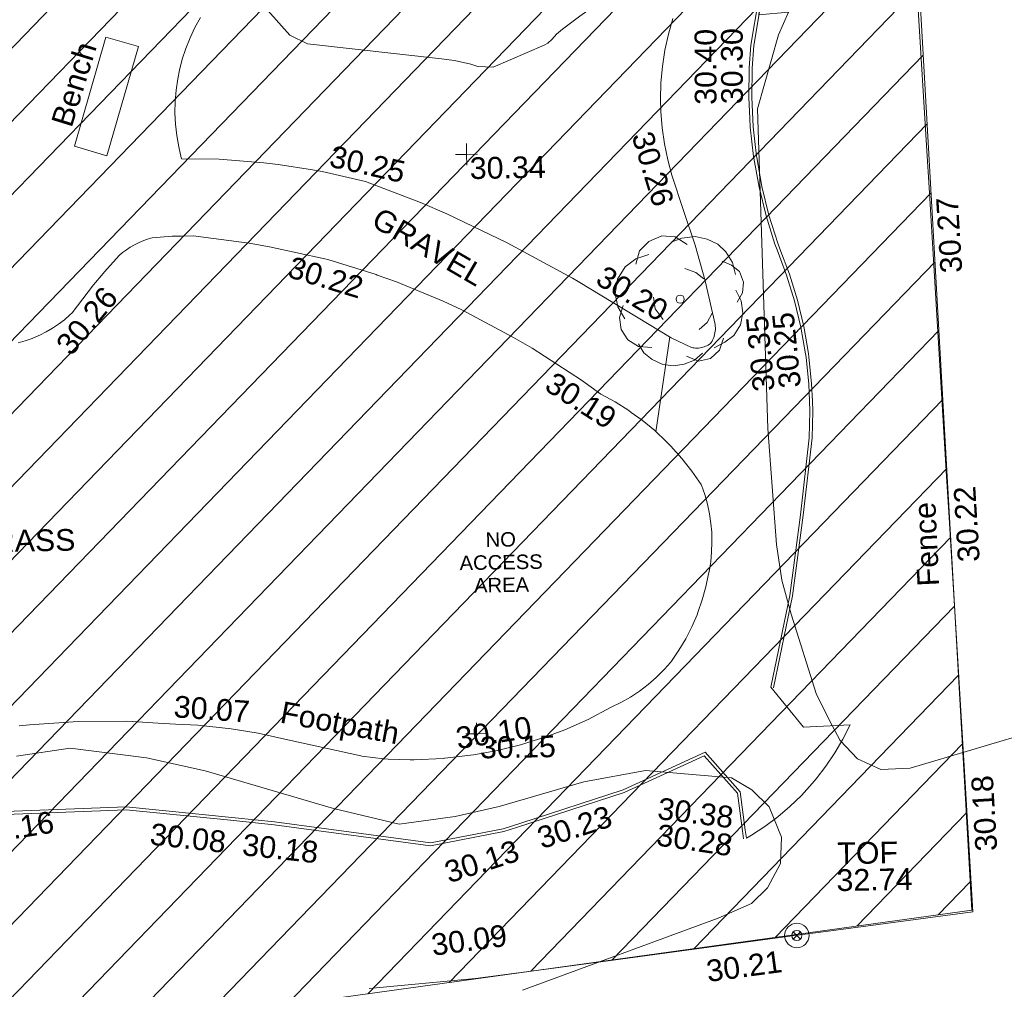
# Model space of a CAD drawing. Header units: millimetres. Extents: x -287732 to 520720, y -103372 to 287754.
# Tile 316 of 380: x 238464 to 255461, y 94482 to 111216. Entities that reach past the tile are written whole.
import ezdxf

# ---------------------------------------------------------------- set-up
doc = ezdxf.new("R2010")
doc.units = ezdxf.units.MM
doc.linetypes.add('IMPORT-HIDDEN2 _3_', pattern=[4762.5, 3175, -1587.5])
doc.linetypes.add('IMPORT-UG_ELEC_STREET LIGHTING_QLB2 _2_', pattern=[2700, 1500, -300.0000000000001, 0, -250, 150, -300.0000000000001, 0, -200])
for name, color, linetype, lineweight, true_color in [('00__TOPO__TOP_OF_FENCE_SYMBOL', 7, 'Continuous', 9, 0x666666), ('00_TOPO_TREE', 7, 'Continuous', 9, 0x666666), ('00_UAV_FENCE', 7, 'Continuous', 9, 0x264c2f), ('00_UAV_FOOTPATH', 7, 'Continuous', 9, 0xa50000), ('00_UAV_FURN_BENCH', 7, 'Continuous', 9, 0x999999), ('00_UAV_KERB_BOTTOM', 1, 'Continuous', 9, 0xff0000), ('00_UAV_KERB_TOP', 7, 'Continuous', 9, 0xa500a5), ('00_UAV_LEVEL_SPOT', 7, 'Continuous', 9, 0x666666), ('00_UAV_TOP_OF_FENCE', 6, 'Continuous', 9, 0xff00ff), ('00_UAV_TREE_LINE', 7, 'Continuous', 9, 0x52a552), ('01_DTM_CONTOUR_MNR', 7, 'Continuous', 9, 0xa5a552), ('12333-PUM-2D-U-0001-C01 - Rev2_REVIT IMPORT_dwg', 7, 'Continuous', 9, 0x767676), ('PUM-CHAMBER EXTENTS', 6, 'IMPORT-HIDDEN2 _3_', 9, 0xff00ff), ('PUM-UNABLE TO SURVEY', 190, 'Continuous', 9, 0x7f00ff)]:
    doc.layers.add(name, color=color, linetype=linetype, lineweight=lineweight, true_color=true_color)
doc.layers.add('00_UAV_SURFACE', color=7, linetype='Continuous', lineweight=9)
doc.layers.add('00_UAV_SURVEY_TEXT', color=7, linetype='Continuous', lineweight=9)
doc.styles.add('Arial_1', font='arial.ttf', dxfattribs={"height": 250})
doc.styles.add('Swis721 Lt BT_2', font='swissl.ttf', dxfattribs={"height": 375})

# ---------------------------------------------------------------- blocks, each defined once
blk = doc.blocks.new('12333-PUM-2D-U-0001-C01 - Rev2_REVIT IMPORT_dwg_CONIFEROUS_TREE-2077251-Site Location Plan Proposed')
at = {"layer": '00_TOPO_TREE', "color": 254, "true_color": 0xcccccc, "flags": 128}
for points in [[(-1889.403682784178, 1545.875740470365), (-1717.639711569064, 2118.422311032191), (-1316.857112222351, 2519.204910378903), (-744.3105416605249, 2748.223538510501), (-171.763971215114, 2690.968881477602), (343.5279423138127, 2347.440939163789)], [(-343.5279423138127, 2461.950253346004), (114.5093140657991, 2633.714224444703), (687.0558846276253, 2690.968881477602), (1202.347798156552, 2576.459567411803), (1660.385054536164, 2347.440939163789), (2003.912996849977, 2003.912996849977), (2290.18628213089, 1545.875740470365), (2404.695596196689, 1030.583826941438)], [(-2404.695596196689, -801.5651986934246), (-2690.968881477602, -286.2732852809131), (-2805.478195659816, 286.2732852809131), (-2690.968881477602, 916.0745128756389), (-2347.440939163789, 1431.36642628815), (-1889.403682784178, 1774.894368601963), (-1316.857112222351, 1946.658339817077)], [(229.0186282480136, 1316.857112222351), (687.0558846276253, 1145.093141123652), (1030.583826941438, 858.8198558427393)], [(1832.149025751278, 1603.130397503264), (2232.93162509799, 1431.36642628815), (2576.459567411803, 1145.093141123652), (2748.223538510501, 687.0558846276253), (2690.968881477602, 229.0186282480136), (2461.950253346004, -171.763971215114)], [(-744.3105416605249, -858.8198558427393), (-1087.838483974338, -400.7825993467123), (-1145.093141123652, 114.5093140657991)], [(2404.695596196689, 343.5279423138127), (2633.714224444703, -114.5093140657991), (2690.968881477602, -629.8012275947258), (2576.459567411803, -1145.093141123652), (2290.18628213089, -1603.130397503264), (1889.403682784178, -1889.403682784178), (1431.36642628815, -2118.422311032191)], [(-1259.602455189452, -2061.167653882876), (-1832.149025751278, -2003.912996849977), (-2290.18628213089, -1717.639711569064), (-2576.459567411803, -1259.602455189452), (-2633.714224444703, -744.3105416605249), (-2461.950253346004, -229.0186282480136)], [(1374.111769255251, -629.8012275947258), (1145.093141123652, -1030.583826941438), (801.5651986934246, -1316.857112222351)], [(916.0745128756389, -2347.440939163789), (572.5465705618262, -2633.714224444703), (114.5093140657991, -2805.478195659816), (-343.5279423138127, -2862.732852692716), (-801.5651986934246, -2805.478195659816), (-1259.602455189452, -2576.459567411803), (-1603.130397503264, -2290.18628213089), (-1832.149025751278, -1889.403682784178)], [(1832.149025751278, -1717.639711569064), (1660.385054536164, -2232.93162509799), (1259.602455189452, -2576.459567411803), (744.3105416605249, -2690.968881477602), (229.0186282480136, -2461.950253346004)]]:
    blk.add_lwpolyline(points, dxfattribs=at)
at = {"layer": '00_TOPO_TREE', "color": 254, "true_color": 0xcccccc}
blk.add_circle((0, 0), 176.6246020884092, dxfattribs=at)
blk = doc.blocks.new('12333-PUM-2D-U-0001-C01 - Rev2_REVIT IMPORT_dwg_MSL_Node_LineworkTOF-2077248-Site Location Plan Proposed')
at = {"layer": '00__TOPO__TOP_OF_FENCE_SYMBOL', "color": 254, "true_color": 0xcccccc, "flags": 128}
for points in [[(165.3591892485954, 165.3591892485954), (0, 0), (-165.3591892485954, 165.3591892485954)], [(165.3591892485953, -165.3591892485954), (0, 0), (-165.3591892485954, -165.3591892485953)]]:
    blk.add_lwpolyline(points, dxfattribs=at)
at = {"layer": '00__TOPO__TOP_OF_FENCE_SYMBOL', "color": 254, "true_color": 0xcccccc}
for radius in [562.5594001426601, 233.853208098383]:
    blk.add_circle((0, 0), radius, dxfattribs=at)
blk = doc.blocks.new('12333-PUM-2D-U-0001-C01 - Rev2_REVIT IMPORT_dwg_UAV-2077255-Site Location Plan Proposed')
at = {"layer": '00_UAV_LEVEL_SPOT', "color": 254, "true_color": 0xcccccc, "flags": 128}
for points in [[(500.0000000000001, 0), (0, 0), (0, 500.0000000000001)], [(0, -500.0000000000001), (0, 0), (-500.0000000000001, 0)]]:
    blk.add_lwpolyline(points, dxfattribs=at)
blk = doc.blocks.new('12333-PUM-2D-U-0001-C01 - Rev2_REVIT IMPORT_dwg_MGS62954_T2_Galway_ITM_3d_Rev1-2077680-Site Location Plan Proposed')
at = {"layer": '00_UAV_FENCE', "color": 254, "true_color": 0xcccccc, "flags": 128}
blk.add_lwpolyline([(534157759.8611084, 725664272.934727), (534157837.3240142, 725662459.3871171), (534157946.5164652, 725659921.2768465), (534157973.6329665, 725659290.9707307), (534158085.0357877, 725656701.4817863), (534158188.5100127, 725654296.2881024), (534158215.0078257, 725653680.363001), (534158346.0710186, 725650633.8810055), (534158403.3944736, 725649301.4331304), (534158511.8670542, 725646780.0557969), (534156052.1760992, 725646494.657027), (534155345.8793491, 725646412.7051773), (534152416.8793491, 725646067.7051773), (534151088.0616478, 725645914.1764388), (534149906.8793491, 725645777.7051772), (534148069.879349, 725645636.7051773)], dxfattribs=at)
at = {"layer": '00_UAV_FOOTPATH', "color": 254, "true_color": 0xcccccc, "flags": 128}
for points in [[(534145449.2815064, 725662443.9183617), (534145351.0006813, 725662273.277899), (534145263.6283943, 725662096.8030525), (534145187.5094637, 725661915.1902875), (534145122.9442964, 725661729.1563466), (534145070.1877015, 725661539.4354208), (534145038.083, 725661393.051), (534145006.5980888, 725661198.6648165), (534144987.3809155, 725661002.6852556), (534144980.507321, 725660805.8857594), (534144986.0044328, 725660609.0430055), (534145003.850556, 725660412.9338422), (534145033.9752603, 725660218.332223), (534145076.2596571, 725660026.0061514), (534145080.0830002, 725660011.0510002), (534145730.6609791, 725659992.2296207), (534146498.0830001, 725659919.051), (534146743.6170623, 725659885.3049922), (534147337.0492183, 725659778.4840844), (534147502.3263927, 725659748.733324), (534148250.9631777, 725659564.7913959), (534149191.0829999, 725659186.0509999), (534149640.6352447, 725658983.2217125), (534150674.0829999, 725658460.051), (534151789.0830001, 725657835.0510001), (534151888.7143655, 725657772.5603212), (534153479.083, 725656775.0509999), (534153822.083, 725656601.051), (534153846.0933793, 725656595.8995048), (534153871.1223757, 725656592.1307328), (534153896.3386263, 725656589.9409809), (534153921.6426139, 725656589.3388917), (534153946.9344754, 725656590.3268411), (534153972.1143954, 725656592.9009303), (534153997.0830001, 725656597.0510001), (534154018.3986583, 725656601.890403), (534154042.7114779, 725656608.9289473), (534154066.5343679, 725656617.480217), (534154089.7733101, 725656627.5104643), (534154112.3365913, 725656638.9801047), (534154134.1351643, 725656651.8438723), (534154155.083, 725656666.0510001), (534154165.5648601, 725656681.0660591), (534154180.8478538, 725656705.5463222), (534154194.5635617, 725656730.9379063), (534154206.6578539, 725656757.1406021), (534154217.0830001, 725656784.0509999), (534154219.0405653, 725656789.7356867), (534154227.3946145, 725656817.3592825), (534154233.9976791, 725656845.4529243), (534154238.8236997, 725656873.9057399), (534154241.8536301, 725656902.6054384), (534154243.0755126, 725656931.4387556), (534154242.4845252, 725656960.2918996), (534154240.0829999, 725656989.0510001), (534154081.083, 725657750.051), (534153919.0829999, 725658366.051), (534153730.5443745, 725658968.3822937), (534153539.0830001, 725659580.0510001), (534153470.6867661, 725659846.4512002), (534153417.600422, 725660123.5661851), (534153382.0190254, 725660403.4676663), (534153364.083, 725660685.0510001), (534153362.2703775, 725660897.6323082), (534153375.4021762, 725661179.4805487), (534153406.2054597, 725661459.9480737), (534153454.5586615, 725661737.9280059), (534153520.2709538, 725662012.3232857), (534153603.083, 725662282.051)], [(534153366.2405989, 725651169.1361855), (534153384.5752094, 725651193.2698545), (534153516.9956866, 725651381.0785341), (534153637.3622578, 725651576.8313668), (534153745.1998909, 725651779.7558054), (534153840.083, 725651989.0510001), (534153856.4075041, 725652028.9547709), (534153935.4238379, 725652244.7410122), (534154000.734921, 725652465.0629252), (534154052.0830001, 725652689.051), (534154061.2121387, 725652730.4435925), (534154091.4068572, 725652898.4187007), (534154110.9947489, 725653067.9582907), (534154119.8985096, 725653238.3932666), (534154118.0830001, 725653409.051), (534154107.9263314, 725653555.7549181), (534154086.2071432, 725653725.0346714), (534154053.9016492, 725653892.6166307), (534154011.1373445, 725654057.8394264), (534153958.0830001, 725654220.0510001), (534153951.0704755, 725654231.3653622), (534153794.6183591, 725654466.176328), (534153623.7310625, 725654690.7002383), (534153439.0830001, 725654904.0510001), (534153366.6599262, 725654980.7753879), (534153164.3051655, 725655177.4121222), (534152950.0027831, 725655360.9548781), (534152764.7599873, 725655500.4386089), (534152724.5985323, 725655530.6792967), (534152488.9819811, 725655685.915553), (534152244.083, 725655826.0509999), (534151915.1166218, 725656068.9329895), (534151073.0830001, 725656635.051), (534150757.5019732, 725656828.1182935), (534149870.083, 725657320.0510002), (534149553.6968081, 725657474.0712432), (534148753.0830001, 725657821.051), (534148423.6200768, 725657946.59767), (534148403.5770634, 725657954.2353536), (534147575.083, 725658228.0509999), (534147521.2447129, 725658242.6683745), (534146571.083, 725658467.0510001), (534146224.1146226, 725658533.4638536), (534145258.2533002, 725658675.8251882), (534145053.2533003, 725658678.8251882), (534144895.8241624, 725658675.9370217), (534144551.2533003, 725658653.8251883), (534144527.815935, 725658648.4224112), (534144449.786716, 725658627.0524629), (534144373.2533002, 725658600.8251882), (534144312.5720279, 725658576.093812), (534144239.5090939, 725658541.351311), (534144168.7718329, 725658502.0897068), (534144100.639412, 725658458.4639468), (534144035.3807191, 725658410.6462024), (534143973.2533004, 725658358.8251883), (534143714.6102917, 725658080.9895887), (534143690.2533004, 725658054.8251883), (534143523.6568678, 725657863.02561), (534143144.2533003, 725657384.8251882), (534143106.7663464, 725657350.3583648), (534143010.0770382, 725657269.0215518), (534142908.471343, 725657193.9164107), (534142802.350253, 725657125.3393466), (534142692.1325791, 725657063.5610023), (534142578.2533003, 725657008.8251882), (534142564.7043902, 725657002.8887807), (534142447.2669216, 725656956.2739717), (534142327.1342209, 725656917.1251059), (534142204.7803969, 725656885.5966862)], [(534142105.2533003, 725650275.8251882), (534142285.397572, 725650291.5761493), (534143125.8576849, 725650332.8315724), (534143967.2497909, 725650321.2326602), (534144507.6801639, 725650279.7456417), (534144806.2533003, 725650256.8251882), (534145191.4075764, 725650229.9760462), (534145763.2533003, 725650159.8251882), (534146231.1929675, 725650074.9588202), (534146791.2533003, 725649939.8251883), (534147995.2533004, 725649651.8251882), (534148012.5233224, 725649648.8968307), (534148388.2533002, 725649597.8251883), (534148463.7437415, 725649590.4491332), (534148842.2533004, 725649567.8251882), (534148913.8784668, 725649567.7031107), (534149414.2533003, 725649584.8251882), (534149438.6453744, 725649586.469495), (534149441.1076064, 725649586.6354778), (534149939.2533003, 725649636.8251883), (534150327.048021, 725649700.3039727), (534150754.6000267, 725649796.7366182), (534151175.2533002, 725649919.8251883), (534151523.565857, 725650044.0510719), (534151927.1727493, 725650214.9353874), (534152319.2533004, 725650410.8251882), (534152331.794668, 725650416.2684137), (534152500.6876199, 725650496.4411916), (534152664.21321, 725650587.0606432), (534152821.726077, 725650687.769135), (534152972.6045901, 725650798.1692163), (534153116.2533003, 725650917.8251882), (534153127.7271957, 725650928.0629826), (534153262.9137099, 725651057.2028679), (534153366.2405984, 725651169.1361845)], [(534155091.2533004, 725650715.8251882), (534155641.2533002, 725650013.8251883), (534156449.2533002, 725650041.8251883), (534156320.6865256, 725649796.9841149), (534156176.9997499, 725649560.6989543), (534156018.7600393, 725649333.9022156), (534155846.5918935, 725649117.4889622), (534155778.2533003, 725649038.8251882), (534155588.0316997, 725648838.095745), (534155385.5815521, 725648649.7065085), (534155171.7018355, 725648474.4009652), (534154947.2366355, 725648312.8709657), (534154713.0718138, 725648165.7539954), (534154624.0827727, 725648115.0509883)]]:
    blk.add_lwpolyline(points, dxfattribs=at)
at = {"layer": '00_UAV_FURN_BENCH', "color": 254, "true_color": 0xcccccc, "flags": 128}
blk.add_lwpolyline([(534143235.6745, 725660258.4935), (534143810.6745, 725662135.4935), (534144368.8917984, 725661964.4892663), (534143793.8917985, 725660087.4892663)], close=True, dxfattribs=at)
at = {"layer": '00_UAV_KERB_BOTTOM', "color": 254, "true_color": 0xcccccc, "flags": 128}
for points in [[(534155091.2533004, 725650715.8251882), (534155446.2535001, 725652291.825), (534155654.2535001, 725653682.825), (534155829.2535, 725655007.825), (534155847.8859338, 725655467.0725608), (534155843.9383833, 725655648.1107912), (534155837.7104669, 725655933.7286614), (534155798.2535, 725656398.825), (534155791.2272614, 725656457.0961019), (534155718.9995049, 725656918.2409898), (534155617.9587463, 725657373.9406952), (534155488.5037473, 725657822.3967797), (534155331.1454077, 725658261.839392), (534155296.3469483, 725658357.525212), (534155152.1249236, 725658848.023086), (534155038.9861047, 725659346.6088498), (534154957.3769985, 725659851.3148136), (534154954.083, 725659877.051), (534154905.9481689, 725660386.0413677), (534154901.296878, 725660533.8546197), (534154889.8680903, 725660897.0497702), (534154905.9062253, 725661408.0594908), (534154940.0830001, 725661800.051), (534155377.0830001, 725664144.051)], [(534141391.0827727, 725648791.0509884), (534143930.0827727, 725648843.0509883), (534145806.0405153, 725648622.0477476), (534146485.0827727, 725648542.0509883), (534149172.0827727, 725648130.0509883), (534150430.0827727, 725648352.0509884), (534150736.1562805, 725648445.4467969), (534152511.0827727, 725648987.0509886), (534153937.0827726, 725649613.0509883), (534154532.0827726, 725648917.0509883), (534154607.9140484, 725648256.0000846), (534154624.0827727, 725648115.0509883)]]:
    blk.add_lwpolyline(points, dxfattribs=at)
at = {"layer": '00_UAV_KERB_TOP', "color": 254, "true_color": 0xcccccc, "flags": 128}
for points in [[(534155140.0311338, 725650704.8377881), (534155495.4332299, 725652282.6217918), (534155703.7669909, 725653675.8538189), (534155879.1203485, 725655003.5292417), (534155897.9080437, 725655466.6036447), (534155894.1918569, 725655637.0313301), (534155887.6643302, 725655936.3895955), (534155847.99979, 725656403.9326919), (534155840.7618458, 725656463.9595433), (534155768.1541167, 725656927.5304012), (534155666.4330758, 725657386.2982197), (534155536.1064883, 725657837.7736477), (534155378.2184215, 725658278.6955888), (534155343.8730838, 725658373.1372416), (534155200.5375647, 725658860.6201178), (534155088.0941886, 725659356.1411692), (534155006.8676413, 725659858.4812247), (534155003.7832015, 725659882.5801173), (534154955.8740117, 725660389.1844925), (534154951.670226, 725660522.7764919), (534154939.8927743, 725660897.0518234), (534154955.8380081, 725661405.1015117), (534154989.6824776, 725661793.2816348), (534155418.6301792, 725664094.0903589)], [(534131164.5431072, 725645859.4837521), (534132939.5151873, 725646170.4675903), (534134889.0295101, 725646833.0017635), (534135953.0681987, 725647238.192967), (534136503.3540448, 725647447.7445431), (534139188.6336557, 725648274.5989563), (534140755.2052697, 725648605.5946745), (534141396.8130963, 725648741.1578633), (534143927.6582174, 725648792.990847), (534145727.996924, 725648580.8961502), (534146478.3667628, 725648492.4964156), (534149172.6535214, 725648079.3791307), (534150441.7668839, 725648303.3403124), (534150661.3086846, 725648370.3316835), (534152528.4882811, 725648940.0861496), (534153923.1955595, 725649552.348952), (534154484.1497387, 725648896.1739794), (534154558.8702379, 725648244.8061504), (534154574.4085392, 725648109.3526974)]]:
    blk.add_lwpolyline(points, dxfattribs=at)
at = {"layer": '00_UAV_SURFACE', "color": 254, "true_color": 0xcccccc}
blk.add_line((534153455.8916091, 725656789.5970795), (534153185.2670844, 725655157.0425334), dxfattribs=at)
at = {"layer": '00_UAV_TREE_LINE', "color": 254, "true_color": 0xcccccc, "flags": 128}
for points in [[(534150712.6632069, 725645564.6276921), (534154115.6632069, 725646744.6276921), (534154690.6632069, 725646990.6276921), (534154972.6632069, 725647253.627692), (534155203.6632069, 725647667.627692), (534155231.6632069, 725648122.6276921), (534155027.6632069, 725648651.6276921), (534154735.6632069, 725648949.6276921), (534154384.6632069, 725649160.627692), (534152905.2533002, 725649312.8251882), (534151836.2533004, 725649136.8251883), (534150367.2533003, 725648739.8251882), (534149605.2533003, 725648577.8251882), (534148638.2533003, 725648463.8251882), (534147507.2533003, 725648751.8251883), (534145303.2533003, 725649442.8251883), (534144292.2533004, 725649686.8251882), (534142979.2533003, 725649873.8251882), (534142052.2533002, 725649750.8251883)], [(534159729.6632069, 725649902.6276921), (534157471.6632069, 725649278.6276921), (534156963.6632069, 725649260.6276921), (534156565.6632069, 725649453.6276921), (534156270.6632069, 725649773.627692), (534156097.6632069, 725650109.627692), (534155873.6632068, 725650593.6276921), (534155462.6632069, 725651969.6276921), (534155316.6632069, 725652557.627692), (534155233.6632068, 725653177.6276921), (534155120.6741786, 725655177.4932739), (534155035.6741787, 725660700.4932739), (534155419.6741787, 725661969.493274), (534155961.6741786, 725663142.4932739), (534156483.6741787, 725663939.4932739), (534156810.6741786, 725664293.4932739), (534157126.6741787, 725664511.4932739), (534157523.6741787, 725664603.493274), (534158477.1989361, 725664544.7525), (534159547.198936, 725664272.7525)]]:
    blk.add_lwpolyline(points, dxfattribs=at)
at = {"layer": '01_DTM_CONTOUR_MNR', "color": 254, "true_color": 0xcccccc, "flags": 128}
blk.add_lwpolyline([(534155600.3704773, 725662360.5574038), (534155090, 725662320.0000002), (534155155.4436451, 725662827.8457236), (534155210.0000001, 725663240), (534154540.1104198, 725663262.3625735), (534153800.0000001, 725663410.0000001), (534152736.0149263, 725662863.2580627), (534151997.5686257, 725662350.76984), (534151835.6200876, 725662233.493775), (534151692.9180681, 725662135.6343424), (534151587.490874, 725662047.117034), (534151513.2911025, 725661964.6505197), (534151437.4084757, 725661897.3853643), (534151373.3977595, 725661862.9767495), (534150485.9642027, 725661496.5906581), (534150222.3179615, 725661515.663021), (534150099.362927, 725661558.7437536), (534149822.1170736, 725661622.5022157), (534149594.0496541, 725661658.2295483), (534147286.4025748, 725661957.1733944), (534146988.3186712, 725662112.4521062), (534146240.2718863, 725662979.6847942)], dxfattribs=at)
for name, p, xscale, yscale, zscale in [('12333-PUM-2D-U-0001-C01 - Rev2_REVIT IMPORT_dwg_UAV-2077255-Site Location Plan Proposed', (534150000, 725660000), 0.375, 0.375, 0.375), ('12333-PUM-2D-U-0001-C01 - Rev2_REVIT IMPORT_dwg_CONIFEROUS_TREE-2077251-Site Location Plan Proposed', (534153644.59, 725657437.9944999), 0.4, 0.4, 0.4), ('12333-PUM-2D-U-0001-C01 - Rev2_REVIT IMPORT_dwg_UAV-2077255-Site Location Plan Proposed', (534150000, 725650000.0000001), 0.375, 0.375, 0.375), ('12333-PUM-2D-U-0001-C01 - Rev2_REVIT IMPORT_dwg_MSL_Node_LineworkTOF-2077248-Site Location Plan Proposed', (534155466.0700293, 725646423.0779341), 0.375, 0.375, 0.375)]:
    blk.add_blockref(name, p, dxfattribs=dict(xscale=xscale, yscale=yscale, zscale=zscale))
at = {"layer": '00_UAV_FENCE', "color": 251, "true_color": 0x666666, "char_height": 375, "attachment_point": 1, "line_spacing_factor": 1.005061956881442, "style": 'Swis721 Lt BT_2'}
for s, insert, width, rotation in [('30.27', (534158146.778703, 725657799.8351853), 1495.902363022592, 92.46341193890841), ('30.22', (534158361.5353836, 725652807.9503762), 1495.902363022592, 92.46341192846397), ('Fence', (534157654.7713566, 725652402.409952), 1681.10932225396, 91.67235444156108), ('30.18', (534158576.496441, 725647811.3149737), 1495.902363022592, 92.46341193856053), ('30.09', (534149134.7878398, 725646553.9159837), 1495.902363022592, 6.590608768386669), ('30.21', (534153874.4155347, 725646018.6351389), 1495.902363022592, 6.6471510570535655)]:
    blk.add_mtext(s, dxfattribs=dict(at, insert=insert, width=width, rotation=rotation))
at = {"layer": '00_UAV_FOOTPATH', "color": 251, "true_color": 0x666666, "char_height": 375, "attachment_point": 1, "line_spacing_factor": 1.005061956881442, "style": 'Swis721 Lt BT_2'}
for s, insert, width, rotation in [('30.26', (534153212.1053617, 725660378.2926185), 1495.902363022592, 286.01253668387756), ('30.25', (534147697.1903811, 725660200.4446365), 1495.902363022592, 346.3048041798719), ('30.22', (534146968.2176139, 725658302.8147905), 1495.902363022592, 342.0792478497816), ('30.20', (534152363.6427213, 725658059.2577598), 1495.902363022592, 327.90328459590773), ('30.26', (534142830.0324258, 725656866.8445674), 1495.902363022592, 49.74792994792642), ('30.19', (534151460.7414738, 725656239.9695086), 1495.902363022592, 326.2761264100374), ('30.07', (534144800.3292943, 725650751.029899), 1495.902363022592, 354.94672334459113), ('Footpath', (534146669.465853, 725650623.0329939), 2436.183848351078, 348.4317013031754), ('30.10', (534149618.5611812, 725650111.2386513), 1495.902363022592, 7.861239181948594)]:
    blk.add_mtext(s, dxfattribs=dict(at, insert=insert, width=width, rotation=rotation))
at = {"layer": '00_UAV_FURN_BENCH', "color": 251, "true_color": 0x666666, "insert": (534142834.4268261, 725660683.925318), "char_height": 375, "width": 1728.598286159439, "attachment_point": 1, "rotation": 71.7644936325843, "line_spacing_factor": 1.005061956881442, "style": 'Swis721 Lt BT_2'}
blk.add_mtext('Bench', dxfattribs=at)
at = {"layer": '00_UAV_KERB_BOTTOM', "color": 251, "true_color": 0x666666, "char_height": 375, "width": 1495.902363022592, "attachment_point": 1, "line_spacing_factor": 1.005061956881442, "style": 'Swis721 Lt BT_2'}
for s, insert, rotation in [('30.30', (534154409.9975279, 725660791.4925691), 89.11282171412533), ('30.25', (534155329.8720896, 725655856.6490616), 94.70475937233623), ('30.08', (534144362.6644688, 725648559.4225543), 352.6491074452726), ('30.28', (534153113.9763727, 725648392.2595137), 350.6258271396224), ('30.13', (534149367.6835731, 725647785.0709245), 16.969136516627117)]:
    blk.add_mtext(s, dxfattribs=dict(at, insert=insert, rotation=rotation))
at = {"layer": '00_UAV_KERB_TOP', "color": 251, "true_color": 0x666666, "char_height": 375, "width": 1495.902363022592, "attachment_point": 1, "line_spacing_factor": 1.005061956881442, "style": 'Swis721 Lt BT_2'}
for s, insert, rotation in [('30.40', (534153954.7239059, 725660787.0943393), 89.17866763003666), ('30.35', (534154876.7737826, 725655806.2245691), 94.58602354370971), ('30.38', (534153133.2375136, 725648847.5902779), 351.9234109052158), ('30.16', (534141346.5119968, 725648609.6662506), 8.232085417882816), ('30.23', (534150979.952177, 725648348.1003723), 16.969136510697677), ('30.18', (534145951.7130128, 725648348.8829042), 352.79264222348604)]:
    blk.add_mtext(s, dxfattribs=dict(at, insert=insert, rotation=rotation))
at = {"layer": '00_UAV_LEVEL_SPOT', "char_height": 375, "width": 1495.902363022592, "attachment_point": 1, "line_spacing_factor": 1.005061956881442, "style": 'Swis721 Lt BT_2'}
for s, insert in [('30.34', (534150051.8765643, 725659949.1441547)), ('30.15', (534150051.8765643, 725649949.1441548))]:
    blk.add_mtext(s, dxfattribs=dict(at, insert=insert))
at = {"layer": '00_UAV_SURVEY_TEXT', "color": 251, "true_color": 0x666666, "insert": (534148506.2183315, 725659129.75245), "char_height": 375, "width": 2322.210334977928, "attachment_point": 1, "rotation": 328.7856393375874, "line_spacing_factor": 1.005061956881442, "style": 'Swis721 Lt BT_2'}
blk.add_mtext('GRAVEL', dxfattribs=at)
at = {"layer": '00_UAV_SURVEY_TEXT', "color": 251, "true_color": 0x666666, "insert": (534141299.2701786, 725653657.0343747), "char_height": 375, "width": 2018.280965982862, "attachment_point": 1, "line_spacing_factor": 1.005061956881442, "style": 'Swis721 Lt BT_2'}
blk.add_mtext('GRASS', dxfattribs=at)
at = {"layer": '00_UAV_TOP_OF_FENCE', "color": 251, "true_color": 0x666666, "char_height": 375, "attachment_point": 1, "line_spacing_factor": 1.005061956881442, "style": 'Swis721 Lt BT_2'}
for s, insert, width in [('TOF', (534156189.1069639, 725648015.0299716), 1163.479615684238), ('32.74', (534156166.6833221, 725647551.6532668), 1495.902363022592)]:
    blk.add_mtext(s, dxfattribs=dict(at, insert=insert, width=width))
blk = doc.blocks.new('12333-PUM-2D-U-0001-C01 - Rev2_REVIT IMPORT_dwg-1620468-Site Location Plan Proposed')
at = {"layer": 'PUM-CHAMBER EXTENTS', "true_color": 0xfff4d4}
h = blk.add_hatch(dxfattribs=at)
h.set_pattern_fill('FP_14', style=0, pattern_type=2)
h.set_pattern_definition([(45, (-533641079.65, -725615854.3560001), (-618.7184335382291, 618.7184335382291), [])])
h.paths.add_polyline_path([(486377.3501529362, 27208.64382130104), (517415.3501528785, 30952.6438213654), (516341.8313309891, 58191.46038823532), (502815.940048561, 56693.63832639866), (503487.5551271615, 50628.70393428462), (496266.2910908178, 49829.0399146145), (495594.5673347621, 55894.95570471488), (481449.064816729, 54328.51950435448), (484521.5190358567, 37421.10226281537)])
at = {"layer": 'PUM-UNABLE TO SURVEY', "color": 7, "true_color": 0xfff4d4, "flags": 128}
blk.add_lwpolyline([(481449.064816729, 54328.51950435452), (486377.3501529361, 27208.64382130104), (517415.3501528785, 30952.64382136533), (516341.8313309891, 58191.46038823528)], dxfattribs=at)
blk.add_blockref('12333-PUM-2D-U-0001-C01 - Rev2_REVIT IMPORT_dwg_MGS62954_T2_Galway_ITM_3d_Rev1-2077680-Site Location Plan Proposed', (-533641079.6498471, -725615854.3561786))
at = {"layer": 'PUM-UNABLE TO SURVEY', "color": 41, "true_color": 0xffdf7f, "insert": (509394.7876527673, 37616.51243789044), "char_height": 250, "width": 1714.021757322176, "attachment_point": 2, "line_spacing_factor": 0.9417779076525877, "style": 'Arial_1'}
blk.add_mtext('NO\\PACCESS\\PAREA', dxfattribs=at)

msp = doc.modelspace()

# ---------------------------------------------------------------- block references
at = {"layer": '12333-PUM-2D-U-0001-C01 - Rev2_REVIT IMPORT_dwg', "color": 254, "linetype": 'IMPORT-UG_ELEC_STREET LIGHTING_QLB2 _2_', "true_color": 0xffd4d4, "rotation": 0.9999999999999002}
msp.add_blockref('12333-PUM-2D-U-0001-C01 - Rev2_REVIT IMPORT_dwg-1620468-Site Location Plan Proposed', (-261895.0770586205, 55869.5817132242), dxfattribs=at)

doc.saveas('drawing.dxf')
